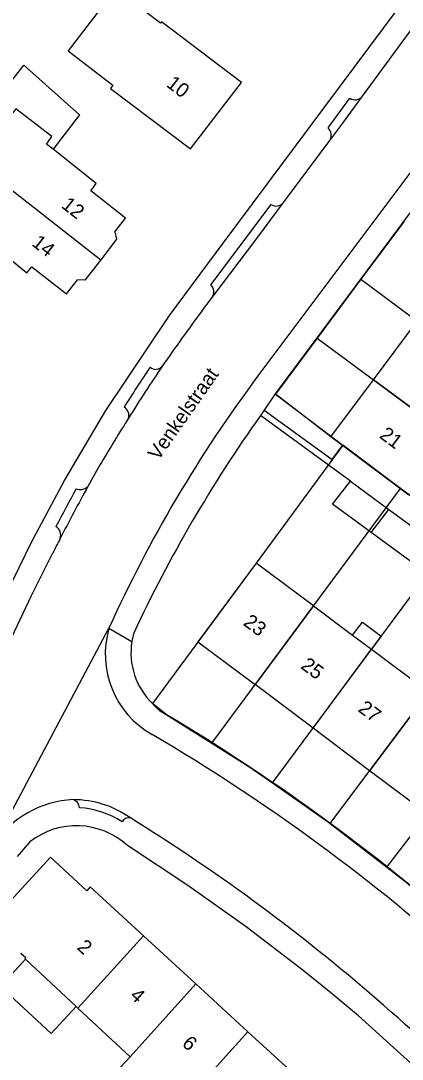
# Model space of a CAD drawing. Extents: x 194485 to 197793, y 468269 to 470822.
# Drawn here: x 195913.7 to 195945.7, y 469994.4 to 470081.5 of the extents above; entities that cross this region are included whole.
import ezdxf

# ---------------------------------------------------------------- set-up
doc = ezdxf.new("R2010")
doc.units = 0
for name, color, linetype in [('BGT grensvlak gebouwinstallatie plus 1', 7, 'Continuous'), ('BGT grensvlak pand op maaiveld', 7, 'Continuous'), ('BGT grensvlak pand op maaiveld LR', 7, 'Continuous'), ('BGT grensvlak wegdeel', 7, 'Continuous'), ('BGT tekst huisnummerreeks', 7, 'Continuous'), ('BGT tekst openbare ruimte label weg', 7, 'Continuous'), ('GEM grensvlak WOZ_BRK percelen', 7, 'Continuous')]:
    doc.layers.add(name, color=color, linetype=linetype)

msp = doc.modelspace()

# ---------------------------------------------------------------- linework, layer by layer
at = {"layer": 'BGT grensvlak gebouwinstallatie plus 1'}
for p, q in [((195911.659, 470074.879), (195913.939, 470077.829)), ((195913.939, 470077.829), (195918.629, 470073.645)), ((195918.629, 470073.645), (195916.403, 470070.765))]:
    msp.add_line(p, q, dxfattribs=at)
for points in [[(195941.557, 470030.006), (195942.382, 470031.108), (195943.964, 470029.924), (195943.14, 470028.822)], [(195914.098, 470002.817), (195911.99, 470000.551), (195916.237, 469996.6), (195918.345, 469998.866)]]:
    msp.add_lwpolyline(points, dxfattribs=at)
at = {"layer": 'BGT grensvlak pand op maaiveld'}
for p, q in [((195915.862, 470071.196), (195916.062, 470071.475)), ((195916.062, 470071.475), (195916.315, 470071.829)), ((195916.403, 470070.765), (195915.862, 470071.196)), ((195943.3, 470051.434), (195946.981, 470056.352)), ((195939.717, 470046.648), (195943.3, 470051.434)), ((195940.701, 470045.913), (195939.717, 470046.648)), ((195946.272, 470041.755), (195940.701, 470045.913)), ((195941.364, 470042.916), (195944.605, 470040.539)), ((195944.605, 470040.539), (195947.845, 470038.162)), ((195938.268, 470032.467), (195941.557, 470030.006)), ((195941.557, 470030.006), (195943.14, 470028.822)), ((195943.14, 470028.822), (195947.921, 470025.244)), ((195938.231, 470022.205), (195933.366, 470025.859)), ((195942.98, 470018.637), (195938.231, 470022.205)), ((195947.834, 470014.991), (195942.98, 470018.637)), ((195924.008, 470004.779), (195928.402, 470000.748)), ((195913.692, 470003.344), (195914.117, 470002.977)), ((195914.029, 470002.881), (195914.117, 470002.977)), ((195914.098, 470002.817), (195914.029, 470002.881)), ((195918.345, 469998.866), (195914.098, 470002.817)), ((195928.402, 470000.748), (195932.762, 469996.748)), ((195918.492, 469998.729), (195918.345, 469998.866)), ((195922.882, 469994.645), (195918.492, 469998.729)), ((195937.197, 469992.679), (195932.762, 469996.748))]:
    msp.add_line(p, q, dxfattribs=at)
for points in [[(195925.424, 470081.342), (195921.655, 470084.231), (195917.667, 470079.029), (195921.437, 470076.139)], [(195921.437, 470076.139), (195921.238, 470075.88), (195927.953, 470070.807), (195932.223, 470076.378), (195925.508, 470081.451), (195925.424, 470081.342)], [(195916.315, 470071.829), (195913.283, 470074.173), (195913.026, 470073.822)], [(195921.594, 470063.845), (195922.49, 470064.992), (195919.577, 470067.275), (195920.021, 470067.885), (195916.403, 470070.765)], [(195910.518, 470069.22), (195908.503, 470066.661), (195910.793, 470064.848), (195910.02, 470063.855), (195914.217, 470060.418), (195914.61, 470060.914), (195917.523, 470058.631), (195918.448, 470059.815)], [(195921.594, 470063.845), (195921.745, 470063.215), (195920.406, 470061.501)], [(195920.406, 470061.501), (195919.067, 470059.786), (195918.448, 470059.815)], [(195943.122, 470038.617), (195939.875, 470040.988), (195941.364, 470042.916)], [(195947.845, 470038.162), (195946.368, 470036.246), (195943.122, 470038.617)], [(195938.268, 470032.467), (195933.465, 470036.061), (195928.574, 470029.459), (195933.366, 470025.859)], [(195919.234, 470008.563), (195916.195, 470011.39), (195910.946, 470005.716), (195912.088, 470004.73)], [(195924.008, 470004.779), (195919.531, 470008.887), (195919.234, 470008.563)], [(195922.882, 469994.645), (195921.254, 469992.904), (195923.316, 469991.025), (195924.892, 469992.776)]]:
    msp.add_lwpolyline(points, dxfattribs=at)
at = {"layer": 'BGT grensvlak pand op maaiveld LR'}
for p, q in [((195910.518, 470069.22), (195920.406, 470061.501)), ((195949.871, 470046.565), (195943.3, 470051.434)), ((195943.122, 470038.617), (195944.605, 470040.539)), ((195938.268, 470032.467), (195933.366, 470025.859)), ((195938.231, 470022.205), (195943.14, 470028.822)), ((195947.921, 470025.244), (195942.98, 470018.637)), ((195924.008, 470004.779), (195918.492, 469998.729)), ((195922.882, 469994.645), (195928.402, 470000.748)), ((195927.215, 469990.615), (195932.762, 469996.748))]:
    msp.add_line(p, q, dxfattribs=at)
at = {"layer": 'BGT grensvlak wegdeel'}
for p, q in [((195974.92, 470106.953), (195933.611, 470051.753)), ((195976.921, 470106.453), (195935.048, 470050.256)), ((195942.384, 470075.212), (195947.116, 470081.647)), ((195939.49, 470072.556), (195941.331, 470075.055)), ((195935.743, 470066.3), (195939.64, 470071.506)), ((195934.687, 470066.149), (195929.619, 470059.4)), ((195928.89, 470057.197), (195929.763, 470058.349)), ((195934.989, 470050.177), (195934.132, 470048.894)), ((195935.048, 470050.256), (195934.989, 470050.177)), ((195939.717, 470046.648), (195935.048, 470050.256)), ((195934.132, 470048.894), (195933.832, 470048.448)), ((195941.364, 470042.916), (195933.832, 470048.448)), ((195911.399, 470012.375), (195921.099, 470030.587)), ((195921.099, 470030.587), (195923.021, 470029.465)), ((195925.91, 470023.354), (195924.745, 470024.283)), ((195914.467, 470012.665), (195913.387, 470011.445))]:
    msp.add_line(p, q, dxfattribs=at)
for points in [[(195912.021, 470032.534), (195914.598, 470037.805), (195917.368, 470042.977), (195920.829, 470048.863), (195926.193, 470056.814), (195930.694, 470062.893), (195945.384, 470082.569)], [(195939.64, 470071.506), (195940.721, 470072.949), (195942.384, 470075.212)], [(195929.763, 470058.349), (195933.5, 470063.272), (195935.743, 470066.3)], [(195934.132, 470048.894), (195939.848, 470044.752), (195940.701, 470045.913)], [(195905.806, 470014.801), (195914.596, 470033.347), (195916.389, 470036.907)], [(195949.372, 469991.442), (195942.041, 469998.063), (195939.727, 470000), (195937.397, 470001.882), (195932.608, 470005.545), (195927.734, 470009.008), (195922.653, 470012.355)]]:
    msp.add_lwpolyline(points, dxfattribs=at)
for centre, radius, start, end in [((195941.772, 470075.708), 0.788, 235.9985, 320.96191), ((195938.961, 470071.945), 0.808, 327.13145, 49.12875), ((195935.136, 470066.779), 0.773, 234.53696, 321.73843), ((195929.132, 470058.798), 0.775, 324.58749, 51.01582), ((196170.395, 469880.11), 299.474, 143.74875, 144.82911), ((196076.609, 469951.399), 182.598, 146.38363, 147.64059), ((196078.608, 469950.129), 184.163, 146.18718, 147.81646), ((195925.019, 470052.997), 0.692, 227.13206, 326.17319), ((196024.452, 469983.773), 113.461, 143.19073, 155.63148), ((195921.994, 470048.444), 0.781, 343.32073, 61.4712), ((196076.477, 469951.461), 181.65, 147.81434, 149.19085), ((196028.674, 469980.913), 116.43, 144.54628, 154.96347), ((196065.85, 469961.574), 167.375, 150.30102, 151.09632), ((196066.937, 469961.055), 169.348, 151.33653, 152.55226), ((196067.977, 469960.464), 169.773, 151.11506, 152.77558), ((195918.678, 470043.194), 0.969, 249.74436, 311.90994), ((195916.175, 470038.383), 0.873, 343.22641, 56.89884), ((196074.647, 469957.255), 177.172, 152.83969, 153.2837), ((195928.554, 470028.425), 7.762, 163.82787, 240.36584), ((195928.842, 470028.524), 5.896, 170.81379, 225.98976), ((195928.758, 470028.547), 5.81, 163.61358, 170.90844), ((195837.878, 469875.742), 171.869, 48.28163, 59.18938), ((195842.629, 469881.548), 162.403, 47.84637, 59.63857), ((195918.456, 470007.821), 8.399, 92.48321, 147.16683), ((195917.876, 470015.485), 0.759, 3.96459, 73.45847), ((195918.072, 470007.822), 8.39, 54.86044, 89.8639), ((195918.072, 470007.824), 7.733, 57.70329, 85.84126), ((195922.781, 470014.028), 0.666, 79.5687, 150.02327), ((195837.998, 469877.722), 161.142, 49.36026, 58.20495), ((195918.378, 470007.714), 6.31, 47.35574, 128.3068), ((195835.416, 469873.456), 166.063, 45.21033, 49.64271)]:
    msp.add_arc(centre, radius, start, end, dxfattribs=at)
at = {"layer": 'GEM grensvlak WOZ_BRK percelen'}
for p, q in [((195945.846, 470064.688), (195942.258, 470059.865)), ((195942.258, 470059.865), (195938.584, 470054.928)), ((195942.258, 470059.865), (195962.577, 470044.752)), ((195938.584, 470054.928), (195958.917, 470039.862)), ((195945.581, 470042.325), (195940.734, 470045.958)), ((195929.727, 470020.953), (195945.581, 470042.325)), ((195950.45, 470038.675), (195945.581, 470042.325)), ((195934.823, 470017.611), (195950.45, 470038.675)), ((195939.674, 470014.216), (195955.266, 470035.066)), ((195944.439, 470010.543), (195960.286, 470031.303)), ((195939.674, 470014.216), (195944.439, 470010.543))]:
    msp.add_line(p, q, dxfattribs=at)
for points in [[(195938.584, 470054.928), (195935.086, 470050.226), (195940.734, 470045.958)], [(195940.734, 470045.958), (195933.465, 470036.061), (195924.745, 470024.283), (195924.852, 470024.155), (195925.085, 470023.916), (195925.341, 470023.702), (195925.477, 470023.604), (195925.761, 470023.43), (195925.91, 470023.354), (195929.727, 470020.953)], [(195929.727, 470020.953), (195932.833, 470018.999), (195934.823, 470017.611)], [(195934.823, 470017.611), (195939.541, 470014.319), (195939.674, 470014.216)], [(195944.439, 470010.543), (195946.019, 470009.325), (195949.177, 470006.642)]]:
    msp.add_lwpolyline(points, dxfattribs=at)

# ---------------------------------------------------------------- texts
at = {"layer": 'BGT tekst huisnummerreeks'}
for s, rotation, p in [('10', 322.5, (195925.84, 470076.093)), ('12', 322, (195917.027, 470065.938)), ('14', 322, (195914.54, 470062.759)), ('21', 323.2, (195943.729, 470046.63)), ('23', 323.1, (195932.298, 470030.914)), ('25', 323.1, (195937.122, 470027.29)), ('27', 323.1, (195941.933, 470023.676)), ('2', 317.5, (195918.349, 470003.728)), ('4', 317.5, (195922.782, 469999.661)), ('6', 317.5, (195927.157, 469995.648))]:
    msp.add_text(s, height=1.2, rotation=rotation, dxfattribs=at).set_placement(p)
at = {"layer": 'BGT tekst openbare ruimte label weg'}
msp.add_text('Venkelstraat', height=1.2, rotation=55, dxfattribs=at).set_placement((195925.249, 470044.592))

doc.saveas('drawing.dxf')
